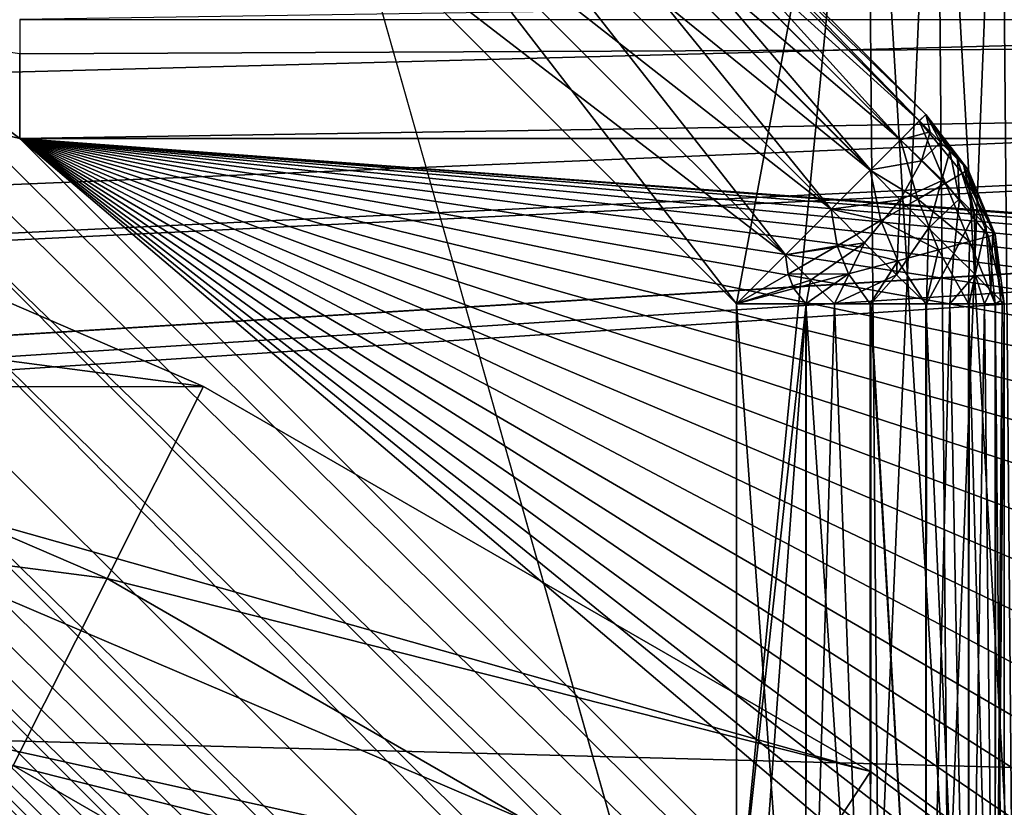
# Model space of a CAD drawing. Header units: metres. Extents: x -206 to 75, y -104 to 104.
# Tile 899 of 1056: x 23.42 to 25.26, y -44.75 to -43.28. Entities that reach past the tile are written whole.
import ezdxf

# ---------------------------------------------------------------- set-up
doc = ezdxf.new("R2010")
doc.units = ezdxf.units.M
doc.layers.add('solid_01_1-CONSUMER_THERM_B_125288', color=7, linetype='CONTINUOUS')

msp = doc.modelspace()

# ---------------------------------------------------------------- linework, layer by layer
at = {"layer": 'solid_01_1-CONSUMER_THERM_B_125288'}
for points in [[(-27.776106, 66.214066), (28.050987, 67.836098), (-27.757145, -66.232315)], [(28.050987, 67.836098), (-27.757065, -66.785934), (-27.757145, -66.232315)], [(28.050987, 67.836098), (27.851068, 67.319839), (-27.757065, -66.785934)], [(27.851068, 67.319839), (27.74942, 66.775635), (-27.757065, -66.785934)], [(27.74942, 66.775635), (-28.058632, -67.846397), (-27.858715, -67.330139)], [(27.74942, 66.775635), (27.749498, 66.222015), (-28.058632, -67.846397)], [(27.74942, 66.775635), (-27.858715, -67.330139), (-27.757065, -66.785934)], [(27.749498, 66.222015), (27.768459, -66.224365), (-28.058632, -67.846397)], [(8.891681, -45.000008, 73), (24.99995, -42.5, 73), (25.021769, -45, 73)], [(8.891681, -45.000008, 73), (13.590925, -42.500008, 73.000198), (24.99995, -42.5, 73)], [(8.891681, -45.000008, 48), (25.021769, -45, 48), (13.738241, -42.500008, 48)], [(13.155293, -45.000008, 57), (24.99995, -42.5, 57), (12.992756, -42.500008, 57)], [(12.992756, -42.500008, 55), (24.99995, -42.5, 55), (12.992758, -45.000008, 55)], [(12.992756, -42.500008, 64), (24.99995, -42.5, 64), (12.992758, -44.975235, 64)], [(24.99995, -42.5, 55), (25.021769, -45, 55), (12.992758, -45.000008, 55)], [(24.99995, -42.5, 64), (13.073026, -44.993774, 64), (12.992758, -44.975235, 64)], [(24.99995, -42.5, 64), (13.155271, -45.000004, 64), (13.073026, -44.993774, 64)], [(24.99995, -42.5, 64), (19.08852, -45.000004, 64), (13.155271, -45.000004, 64)], [(13.155293, -45.000008, 57), (25.021769, -45, 57), (24.99995, -42.5, 57)], [(25.021769, -45, 48), (24.99995, -42.5, 48), (13.738241, -42.500008, 48)], [(24.99995, -42.5, 64), (25.021769, -45, 64), (19.08852, -45.000004, 64)], [(24.756222, -43.808712, 66), (24.99995, -42.5, 66), (24.049013, -43.101707, 66)], [(24.756222, -43.808712, 66), (24.756392, -45, 66), (24.99995, -42.5, 66)], [(24.756392, -45, 66), (25.021769, -45, 66), (24.99995, -42.5, 66)], [(25.151201, -45.001129, 48.01704), (24.99995, -42.5, 48), (25.021769, -45, 48)], [(25.151201, -45.001129, 48.01704), (25.129499, -42.5, 48.017078), (24.99995, -42.5, 48)], [(25.129499, -42.5, 72.982918), (25.021769, -45, 73), (24.99995, -42.5, 73)], [(25.151201, -45.001129, 57.01704), (24.99995, -42.5, 57), (25.021769, -45, 57)], [(25.151201, -45.001129, 57.01704), (25.129499, -42.5, 57.017078), (24.99995, -42.5, 57)], [(25.129499, -42.5, 54.982922), (25.021769, -45, 55), (24.99995, -42.5, 55)], [(25.129499, -42.5, 63.982922), (25.021769, -45, 64), (24.99995, -42.5, 64)], [(25.151201, -45.001129, 66.017036), (25.129499, -42.5, 66.017082), (24.99995, -42.5, 66)], [(25.151201, -45.001129, 66.017036), (24.99995, -42.5, 66), (25.021769, -45, 66)], [(25.151199, -45.001129, 72.982964), (25.021769, -45, 73), (25.129499, -42.5, 72.982918)], [(25.151199, -45.001129, 54.98296), (25.021769, -45, 55), (25.129499, -42.5, 54.982922)], [(25.151199, -45.001129, 63.98296), (25.021769, -45, 64), (25.129499, -42.5, 63.982922)], [(25.151199, -45.001129, 72.982964), (25.129499, -42.5, 72.982918), (25.249935, -42.5, 72.933022)], [(25.271814, -45.002182, 66.066994), (25.249935, -42.5, 66.066978), (25.129499, -42.5, 66.017082)], [(25.271814, -45.002182, 66.066994), (25.129499, -42.5, 66.017082), (25.151201, -45.001129, 66.017036)], [(25.151199, -45.001129, 63.98296), (25.129499, -42.5, 63.982922), (25.249935, -42.5, 63.933022)], [(25.271814, -45.002182, 57.066998), (25.249935, -42.5, 57.066978), (25.129499, -42.5, 57.017078)], [(25.271814, -45.002182, 57.066998), (25.129499, -42.5, 57.017078), (25.151201, -45.001129, 57.01704)], [(25.151199, -45.001129, 54.98296), (25.129499, -42.5, 54.982922), (25.249935, -42.5, 54.933022)], [(25.271814, -45.002182, 48.066998), (25.249935, -42.5, 48.066978), (25.129499, -42.5, 48.017078)], [(25.271814, -45.002182, 48.066998), (25.129499, -42.5, 48.017078), (25.151201, -45.001129, 48.01704)], [(25.151199, -45.001129, 72.982964), (25.249935, -42.5, 72.933022), (25.271814, -45.002182, 72.933006)], [(25.151199, -45.001129, 63.98296), (25.249935, -42.5, 63.933022), (25.271814, -45.002182, 63.933002)], [(25.151199, -45.001129, 54.98296), (25.249935, -42.5, 54.933022), (25.271814, -45.002182, 54.933002)], [(25.271814, -45.002182, 72.933006), (25.249935, -42.5, 72.933022), (25.353525, -42.5, 72.853554)], [(25.271814, -45.002182, 66.066994), (25.353525, -42.5, 66.146446), (25.249935, -42.5, 66.066978)], [(25.271814, -45.002182, 63.933002), (25.249935, -42.5, 63.933022), (25.353525, -42.5, 63.853554)], [(25.271814, -45.002182, 57.066998), (25.353525, -42.5, 57.146446), (25.249935, -42.5, 57.066978)], [(25.271814, -45.002182, 54.933002), (25.249935, -42.5, 54.933022), (25.353525, -42.5, 54.853554)], [(25.271814, -45.002182, 48.066998), (25.353525, -42.5, 48.146446), (25.249935, -42.5, 48.066978)], [(25.097775, -43.46706, 66.371094), (24.390471, -42.760151, 66.37059), (24.402515, -42.7481, 66.5)], [(24.390566, -42.760056, 72.5289), (25.109724, -43.455109, 72.400002), (24.402515, -42.7481, 72.400002)], [(25.109724, -43.455109, 66.5), (24.402515, -42.7481, 66.5), (24.402515, -42.7481, 72.400002)], [(25.097775, -43.46706, 66.371094), (24.402515, -42.7481, 66.5), (25.109724, -43.455109, 66.5)], [(25.109724, -43.455109, 66.5), (24.402515, -42.7481, 72.400002), (25.109724, -43.455109, 72.400002)], [(25.062502, -43.502342, 66.250343), (24.355156, -42.795475, 66.25), (24.390471, -42.760151, 66.37059)], [(24.390566, -42.760056, 72.5289), (24.355293, -42.795338, 72.649658), (25.097679, -43.467155, 72.529411)], [(25.097775, -43.46706, 66.371094), (25.062502, -43.502342, 66.250343), (24.390471, -42.760151, 66.37059)], [(24.390566, -42.760056, 72.5289), (25.097679, -43.467155, 72.529411), (25.109724, -43.455109, 72.400002)], [(25.006315, -43.558544, 66.146629), (24.298977, -42.851669, 66.146446), (24.355156, -42.795475, 66.25)], [(24.355293, -42.795338, 72.649658), (24.299109, -42.85154, 72.753365), (25.062363, -43.50248, 72.650002)], [(25.062502, -43.502342, 66.250343), (25.006315, -43.558544, 66.146629), (24.355156, -42.795475, 66.25)], [(24.355293, -42.795338, 72.649658), (25.062363, -43.50248, 72.650002), (25.097679, -43.467155, 72.529411)], [(24.933052, -43.631828, 66.067055), (24.225765, -42.924904, 66.066986), (24.298977, -42.851669, 66.146446)], [(24.299109, -42.85154, 72.753365), (24.225845, -42.924824, 72.832947), (25.006186, -43.558674, 72.753555)], [(25.006315, -43.558544, 66.146629), (24.933052, -43.631828, 66.067055), (24.298977, -42.851669, 66.146446)], [(24.299109, -42.85154, 72.753365), (25.006186, -43.558674, 72.753555), (25.062363, -43.50248, 72.650002)], [(24.225845, -42.924824, 72.832947), (24.140507, -43.010185, 72.882965), (24.932972, -43.631908, 72.833015)], [(24.847713, -43.717194, 66.017036), (24.140507, -43.010185, 66.017036), (24.225765, -42.924904, 66.066986)], [(24.933052, -43.631828, 66.067055), (24.847713, -43.717194, 66.017036), (24.225765, -42.924904, 66.066986)], [(24.225845, -42.924824, 72.832947), (24.932972, -43.631908, 72.833015), (25.006186, -43.558674, 72.753555)], [(37.499969, -44.999996, 75), (37.499969, -42.999996, 75), (-37.500031, -43.000031, 75)], [(-37.500031, -45.000031, 46), (37.499969, -42.999996, 46), (-0.000026, -44.55809, 46)], [(-37.500031, -43.000031, 46), (37.499969, -42.999996, 46), (-37.500031, -45.000031, 46)], [(37.499969, -44.999996, 75), (-37.500031, -43.000031, 75), (-0.000032, -44.55809, 75)], [(37.499969, -42.999996, 46), (2.700116, -44.669907, 46), (-0.000026, -44.55809, 46)], [(37.499969, -42.999996, 46), (2.966571, -44.689354, 46), (2.700116, -44.669907, 46)], [(37.499969, -42.999996, 46), (5.937113, -44.940308, 46), (2.966571, -44.689354, 46)], [(37.499969, -42.999996, 46), (6.608061, -44.985508, 46), (5.937113, -44.940308, 46)], [(37.499969, -42.999996, 46), (7.215406, -45.000008, 46), (6.608061, -44.985508, 46)], [(37.499969, -42.999996, 46), (37.499969, -44.999996, 46), (7.215406, -45.000008, 46)], [(24.140507, -43.010185, 66.017036), (24.756222, -43.808712, 66), (24.049013, -43.101707, 66)], [(24.140507, -43.010185, 72.882965), (24.049013, -43.101707, 72.900002), (24.847713, -43.717194, 72.882965)], [(24.847713, -43.717194, 66.017036), (24.756222, -43.808712, 66), (24.140507, -43.010185, 66.017036)], [(24.140507, -43.010185, 72.882965), (24.847713, -43.717194, 72.882965), (24.932972, -43.631908, 72.833015)], [(37.499969, -43.066921, 13.598642), (23.418137, -43.277626, 13.525039), (37.499969, -43.278568, 13.524823)], [(24.756477, -45.601604, 72.900002), (24.049013, -43.101707, 72.900002), (-24.036774, -43.108589, 72.900002)], [(24.756477, -45.601604, 72.900002), (24.756222, -43.808712, 72.900002), (24.049013, -43.101707, 72.900002)], [(24.847713, -43.717194, 72.882965), (24.049013, -43.101707, 72.900002), (24.756222, -43.808712, 72.900002)], [(24.756477, -45.601604, 72.900002), (-24.036774, -43.108589, 72.900002), (-24.743778, -43.815796, 72.900002)], [(37.499969, -43.278568, 13.524823), (23.418137, -43.277626, 13.525039), (23.418137, -43.341686, 13.512611)], [(37.499969, -43.278568, 13.524823), (23.418137, -43.341686, 13.512611), (23.418139, -43.5, 13.5)], [(37.499969, -43.278568, 13.524823), (23.418139, -43.5, 13.5), (37.499969, -43.499996, 13.5)], [(23.157864, -43.3046, 13.520196), (23.329248, -43.47876, 13.498856), (23.418139, -43.5, 13.5)], [(23.418137, -43.341686, 13.512611), (23.157864, -43.3046, 13.520196), (23.418139, -43.5, 13.5)], [(22.30365, -43.770344, 3.467618), (23.761173, -43.962513, 3.5), (22.456099, -43.399021, 3.5)], [(22.46839, -43.964466, 3.5), (22.456099, -43.399021, 3.5), (23.761173, -43.962513, 3.5)], [(25.097679, -43.467155, 72.529411), (25.189133, -43.558537, 72.400002), (25.109724, -43.455109, 72.400002)], [(25.097775, -43.46706, 66.371094), (25.109724, -43.455109, 66.5), (25.118059, -43.487339, 66.374329)], [(25.189133, -43.558537, 72.400002), (25.109724, -43.455109, 66.5), (25.109724, -43.455109, 72.400002)], [(25.188936, -43.558197, 66.5), (25.109724, -43.455109, 66.5), (25.189133, -43.558537, 72.400002)], [(25.186649, -43.555912, 66.471313), (25.109724, -43.455109, 66.5), (25.188936, -43.558197, 66.5)], [(25.179909, -43.549171, 66.444069), (25.109724, -43.455109, 66.5), (25.186649, -43.555912, 66.471313)], [(25.169046, -43.538315, 66.419632), (25.109724, -43.455109, 66.5), (25.179909, -43.549171, 66.444069)], [(25.154612, -43.523884, 66.399216), (25.109724, -43.455109, 66.5), (25.169046, -43.538315, 66.419632)], [(25.137327, -43.506603, 66.383865), (25.109724, -43.455109, 66.5), (25.154612, -43.523884, 66.399216)], [(25.118059, -43.487339, 66.374329), (25.109724, -43.455109, 66.5), (25.137327, -43.506603, 66.383865)], [(23.107582, -43.483372, 13.478164), (32.453674, -52.53553, 13.5), (23.226749, -43.472279, 13.49328)], [(23.226749, -43.472279, 13.49328), (32.453674, -52.53553, 13.5), (23.329248, -43.47876, 13.498856)], [(25.097679, -43.467155, 72.529411), (25.062363, -43.50248, 72.650002), (25.146261, -43.583309, 72.616943)], [(25.097775, -43.46706, 66.371094), (25.118059, -43.487339, 66.374329), (25.062502, -43.502342, 66.250343)], [(25.097679, -43.467155, 72.529411), (25.178278, -43.564808, 72.511261), (25.189133, -43.558537, 72.400002)], [(25.097679, -43.467155, 72.529411), (25.146261, -43.583309, 72.616943), (25.178278, -43.564808, 72.511261)], [(32.296329, -52.692879, 13.474928), (23.107582, -43.483372, 13.478164), (22.974047, -43.512611, 13.446421)], [(32.296329, -52.692879, 13.474928), (32.453674, -52.53553, 13.5), (23.107582, -43.483372, 13.478164)], [(23.329248, -43.47876, 13.498856), (32.453674, -52.53553, 13.5), (23.418139, -43.5, 13.5)], [(25.118059, -43.487339, 66.374329), (25.101791, -43.541618, 66.256599), (25.062502, -43.502342, 66.250343)], [(25.118059, -43.487339, 66.374329), (25.137327, -43.506603, 66.383865), (25.101791, -43.541618, 66.256599)], [(36.398872, -44.467232, 13.5), (37.499969, -43.499996, 13.5), (23.418139, -43.5, 13.5)], [(31.727806, -50.55677, 13.5), (23.418139, -43.5, 13.5), (32.453674, -52.53553, 13.5)], [(36.002316, -44.449993, 13.5), (36.398872, -44.467232, 13.5), (23.418139, -43.5, 13.5)], [(35.605762, -44.467384, 13.5), (36.002316, -44.449993, 13.5), (23.418139, -43.5, 13.5)], [(35.212231, -44.519272, 13.5), (35.605762, -44.467384, 13.5), (23.418139, -43.5, 13.5)], [(34.824711, -44.605263, 13.5), (35.212231, -44.519272, 13.5), (23.418139, -43.5, 13.5)], [(34.446159, -44.724701, 13.5), (34.824711, -44.605263, 13.5), (23.418139, -43.5, 13.5)], [(34.079449, -44.876682, 13.5), (34.446159, -44.724701, 13.5), (23.418139, -43.5, 13.5)], [(33.727383, -45.060051, 13.5), (34.079449, -44.876682, 13.5), (23.418139, -43.5, 13.5)], [(33.392635, -45.273407, 13.5), (33.727383, -45.060051, 13.5), (23.418139, -43.5, 13.5)], [(33.077755, -45.515129, 13.5), (33.392635, -45.273407, 13.5), (23.418139, -43.5, 13.5)], [(32.785141, -45.783379, 13.5), (33.077755, -45.515129, 13.5), (23.418139, -43.5, 13.5)], [(32.517025, -46.076111, 13.5), (32.785141, -45.783379, 13.5), (23.418139, -43.5, 13.5)], [(32.27544, -46.391098, 13.5), (32.517025, -46.076111, 13.5), (23.418139, -43.5, 13.5)], [(32.062233, -46.725941, 13.5), (32.27544, -46.391098, 13.5), (23.418139, -43.5, 13.5)], [(31.879023, -47.078091, 13.5), (32.062233, -46.725941, 13.5), (23.418139, -43.5, 13.5)], [(31.727207, -47.444866, 13.5), (31.879023, -47.078091, 13.5), (23.418139, -43.5, 13.5)], [(31.607933, -47.823483, 13.5), (31.727207, -47.444866, 13.5), (23.418139, -43.5, 13.5)], [(31.522121, -48.211006, 13.5), (31.607933, -47.823483, 13.5), (23.418139, -43.5, 13.5)], [(31.470406, -48.60461, 13.5), (31.522121, -48.211006, 13.5), (23.418139, -43.5, 13.5)], [(31.453192, -49.000645, 13.5), (31.470406, -48.60461, 13.5), (23.418139, -43.5, 13.5)], [(31.47056, -49.39716, 13.5), (31.453192, -49.000645, 13.5), (23.418139, -43.5, 13.5)], [(31.522421, -49.79068, 13.5), (31.47056, -49.39716, 13.5), (23.418139, -43.5, 13.5)], [(31.608389, -50.178215, 13.5), (31.522421, -49.79068, 13.5), (23.418139, -43.5, 13.5)], [(31.727806, -50.55677, 13.5), (31.608389, -50.178215, 13.5), (23.418139, -43.5, 13.5)], [(25.062363, -43.50248, 72.650002), (25.006186, -43.558674, 72.753555), (25.094685, -43.613117, 72.711746)], [(25.062502, -43.502342, 66.250343), (25.101791, -43.541618, 66.256599), (25.006315, -43.558544, 66.146629)], [(25.062363, -43.50248, 72.650002), (25.094685, -43.613117, 72.711746), (25.146261, -43.583309, 72.616943)], [(25.137327, -43.506603, 66.383865), (25.139109, -43.578926, 66.275063), (25.101791, -43.541618, 66.256599)], [(25.137327, -43.506603, 66.383865), (25.154612, -43.523884, 66.399216), (25.139109, -43.578926, 66.275063)], [(32.146732, -52.842476, 13.400871), (22.974047, -43.512611, 13.446421), (22.835835, -43.555302, 13.392598)], [(32.146732, -52.842476, 13.400871), (32.296329, -52.692879, 13.474928), (22.974047, -43.512611, 13.446421)], [(25.154612, -43.523884, 66.399216), (25.172586, -43.612396, 66.30481), (25.139109, -43.578926, 66.275063)], [(25.154612, -43.523884, 66.399216), (25.169046, -43.538315, 66.419632), (25.172586, -43.612396, 66.30481)], [(25.101791, -43.541618, 66.256599), (25.061926, -43.614136, 66.155495), (25.006315, -43.558544, 66.146629)], [(25.101791, -43.541618, 66.256599), (25.139109, -43.578926, 66.275063), (25.061926, -43.614136, 66.155495)], [(25.169046, -43.538315, 66.419632), (25.200544, -43.640343, 66.344337), (25.172586, -43.612396, 66.30481)], [(25.169046, -43.538315, 66.419632), (25.179909, -43.549171, 66.444069), (25.200544, -43.640343, 66.344337)], [(32.146732, -52.842476, 13.400871), (22.835835, -43.555302, 13.392598), (22.706182, -43.602993, 13.31727)], [(25.006186, -43.558674, 72.753555), (24.932972, -43.631908, 72.833015), (25.026136, -43.652729, 72.790916)], [(25.006315, -43.558544, 66.146629), (25.061926, -43.614136, 66.155495), (24.933052, -43.631828, 66.067055)], [(25.006186, -43.558674, 72.753555), (25.026136, -43.652729, 72.790916), (25.094685, -43.613117, 72.711746)], [(25.178278, -43.564808, 72.511261), (25.146261, -43.583309, 72.616943), (25.227057, -43.68248, 72.511261)], [(25.178278, -43.564808, 72.511261), (25.239166, -43.679234, 72.400002), (25.189133, -43.558537, 72.400002)], [(25.178278, -43.564808, 72.511261), (25.227057, -43.68248, 72.511261), (25.239166, -43.679234, 72.400002)], [(25.179909, -43.549171, 66.444069), (25.221579, -43.661373, 66.391678), (25.200544, -43.640343, 66.344337)], [(25.179909, -43.549171, 66.444069), (25.186649, -43.555912, 66.471313), (25.221579, -43.661373, 66.391678)], [(25.186649, -43.555912, 66.471313), (25.188936, -43.558197, 66.5), (25.234636, -43.674427, 66.444443)], [(25.186649, -43.555912, 66.471313), (25.234636, -43.674427, 66.444443), (25.221579, -43.661373, 66.391678)], [(25.239063, -43.678852, 66.5), (25.188936, -43.558197, 66.5), (25.189133, -43.558537, 72.400002)], [(25.234636, -43.674427, 66.444443), (25.188936, -43.558197, 66.5), (25.239063, -43.678852, 66.5)], [(25.239063, -43.678852, 66.5), (25.189133, -43.558537, 72.400002), (25.239166, -43.679234, 72.400002)], [(25.139109, -43.578926, 66.275063), (25.114746, -43.666943, 66.181625), (25.061926, -43.614136, 66.155495)], [(25.146261, -43.583309, 72.616943), (25.094685, -43.613117, 72.711746), (25.191339, -43.692055, 72.616943)], [(25.139109, -43.578926, 66.275063), (25.172586, -43.612396, 66.30481), (25.114746, -43.666943, 66.181625)], [(25.146261, -43.583309, 72.616943), (25.191339, -43.692055, 72.616943), (25.227057, -43.68248, 72.511261)], [(32.012554, -52.976654, 13.281551), (22.706182, -43.602993, 13.31727), (22.647766, -43.626545, 13.273157)], [(32.012554, -52.976654, 13.281551), (32.146732, -52.842476, 13.400871), (22.706182, -43.602993, 13.31727)], [(25.061926, -43.614136, 66.155495), (24.99552, -43.694279, 66.076157), (24.933052, -43.631828, 66.067055)], [(25.061926, -43.614136, 66.155495), (25.055359, -43.754101, 66.103096), (24.99552, -43.694279, 66.076157)], [(25.094685, -43.613117, 72.711746), (25.026136, -43.652729, 72.790916), (25.133802, -43.707481, 72.711746)], [(25.061926, -43.614136, 66.155495), (25.114746, -43.666943, 66.181625), (25.055359, -43.754101, 66.103096)], [(25.094685, -43.613117, 72.711746), (25.133802, -43.707481, 72.711746), (25.191339, -43.692055, 72.616943)], [(25.172586, -43.612396, 66.30481), (25.162128, -43.714314, 66.223724), (25.114746, -43.666943, 66.181625)], [(25.172586, -43.612396, 66.30481), (25.200544, -43.640343, 66.344337), (25.162128, -43.714314, 66.223724)], [(32.012554, -52.976654, 13.281551), (22.647766, -43.626545, 13.273157), (22.594656, -43.649319, 13.225832)], [(24.933052, -43.631828, 66.067055), (24.99552, -43.694279, 66.076157), (24.847713, -43.717194, 66.017036)], [(24.932972, -43.631908, 72.833015), (24.847713, -43.717194, 72.882965), (24.944054, -43.700165, 72.850487)], [(24.932972, -43.631908, 72.833015), (24.944054, -43.700165, 72.850487), (25.026136, -43.652729, 72.790916)], [(32.012554, -52.976654, 13.281551), (22.594656, -43.649319, 13.225832), (22.547987, -43.670979, 13.176776)], [(25.026136, -43.652729, 72.790916), (24.944054, -43.700165, 72.850487), (25.057331, -43.727982, 72.790916)], [(25.026136, -43.652729, 72.790916), (25.057331, -43.727982, 72.790916), (25.133802, -43.707481, 72.711746)], [(25.200544, -43.640343, 66.344337), (25.2017, -43.753872, 66.279678), (25.162128, -43.714314, 66.223724)], [(25.200544, -43.640343, 66.344337), (25.221579, -43.661373, 66.391678), (25.2017, -43.753872, 66.279678)], [(32.012554, -52.976654, 13.281551), (22.547987, -43.670979, 13.176776), (22.508125, -43.691452, 13.127207)], [(25.114746, -43.666943, 66.181625), (25.111197, -43.808659, 66.147873), (25.055359, -43.754101, 66.103096)], [(25.114746, -43.666943, 66.181625), (25.162128, -43.714314, 66.223724), (25.111197, -43.808659, 66.147873)], [(25.221579, -43.661373, 66.391678), (25.231472, -43.783638, 66.34668), (25.2017, -43.753872, 66.279678)], [(25.221579, -43.661373, 66.391678), (25.234636, -43.674427, 66.444443), (25.231472, -43.783638, 66.34668)], [(25.234636, -43.674427, 66.444443), (25.249956, -43.802113, 66.421371), (25.231472, -43.783638, 66.34668)], [(25.234636, -43.674427, 66.444443), (25.239063, -43.678852, 66.5), (25.249956, -43.802113, 66.421371)], [(31.900541, -53.088665, 13.122963), (22.508125, -43.691452, 13.127207), (22.475172, -43.710857, 13.07823)], [(31.900541, -53.088665, 13.122963), (32.012554, -52.976654, 13.281551), (22.508125, -43.691452, 13.127207)], [(24.99552, -43.694279, 66.076157), (24.894541, -43.764004, 66.021599), (24.847713, -43.717194, 66.017036)], [(24.99552, -43.694279, 66.076157), (24.939463, -43.808685, 66.03479), (24.894541, -43.764004, 66.021599)], [(24.99552, -43.694279, 66.076157), (25.055359, -43.754101, 66.103096), (24.939463, -43.808685, 66.03479)], [(25.191339, -43.692055, 72.616943), (25.133802, -43.707481, 72.711746), (25.189234, -43.808651, 72.650002)], [(25.191339, -43.692055, 72.616943), (25.189234, -43.808651, 72.650002), (25.239183, -43.808643, 72.529411)], [(25.227057, -43.68248, 72.511261), (25.191339, -43.692055, 72.616943), (25.239183, -43.808643, 72.529411)], [(25.227057, -43.68248, 72.511261), (25.256222, -43.80864, 72.400002), (25.239166, -43.679234, 72.400002)], [(25.227057, -43.68248, 72.511261), (25.239183, -43.808643, 72.529411), (25.256222, -43.80864, 72.400002)], [(25.256222, -43.80864, 66.5), (25.239063, -43.678852, 66.5), (25.239166, -43.679234, 72.400002)], [(25.249956, -43.802113, 66.421371), (25.239063, -43.678852, 66.5), (25.256222, -43.80864, 66.5)], [(25.256222, -43.80864, 66.5), (25.239166, -43.679234, 72.400002), (25.256222, -43.80864, 72.400002)], [(31.900541, -53.088665, 13.122963), (22.475172, -43.710857, 13.07823), (22.449001, -43.729324, 13.030894)], [(24.847713, -43.717194, 72.882965), (24.852552, -43.75304, 72.887466), (24.944054, -43.700165, 72.850487)], [(24.944054, -43.700165, 72.850487), (24.852552, -43.75304, 72.887466), (24.965763, -43.752533, 72.850487)], [(24.944054, -43.700165, 72.850487), (24.965763, -43.752533, 72.850487), (25.057331, -43.727982, 72.790916)], [(25.133802, -43.707481, 72.711746), (25.057331, -43.727982, 72.790916), (25.109774, -43.808662, 72.753555)], [(25.133802, -43.707481, 72.711746), (25.109774, -43.808662, 72.753555), (25.189234, -43.808651, 72.650002)], [(31.900541, -53.088665, 13.122963), (22.449001, -43.729324, 13.030894), (22.428944, -43.747204, 12.985453)], [(24.847713, -43.717194, 66.017036), (24.894541, -43.764004, 66.021599), (24.756222, -43.808712, 66)], [(24.847713, -43.717194, 72.882965), (24.756222, -43.808712, 72.900002), (24.852552, -43.75304, 72.887466)], [(25.057331, -43.727982, 72.790916), (24.965763, -43.752533, 72.850487), (25.006222, -43.808674, 72.833015)], [(25.057331, -43.727982, 72.790916), (25.006222, -43.808674, 72.833015), (25.109774, -43.808662, 72.753555)], [(25.162128, -43.714314, 66.223724), (25.154531, -43.808655, 66.197762), (25.111197, -43.808659, 66.147873)], [(25.162128, -43.714314, 66.223724), (25.2017, -43.753872, 66.279678), (25.154531, -43.808655, 66.197762)], [(31.900541, -53.088665, 13.122963), (22.428944, -43.747204, 12.985453), (22.414434, -43.764755, 12.942164)], [(31.81632, -53.172886, 12.933075), (22.414434, -43.764755, 12.942164), (22.404615, -43.78257, 12.900092)], [(31.81632, -53.172886, 12.933075), (31.900541, -53.088665, 13.122963), (22.414434, -43.764755, 12.942164)], [(24.852552, -43.75304, 72.887466), (24.756222, -43.808712, 72.900002), (24.863686, -43.7799, 72.887466)], [(24.894541, -43.764004, 66.021599), (24.886253, -43.808693, 66.017204), (24.756222, -43.808712, 66)], [(24.852552, -43.75304, 72.887466), (24.863686, -43.7799, 72.887466), (24.965763, -43.752533, 72.850487)], [(24.965763, -43.752533, 72.850487), (24.863686, -43.7799, 72.887466), (24.88563, -43.808693, 72.882965)], [(24.965763, -43.752533, 72.850487), (24.88563, -43.808693, 72.882965), (25.006222, -43.808674, 72.833015)], [(24.894541, -43.764004, 66.021599), (24.939463, -43.808685, 66.03479), (24.886253, -43.808693, 66.017204)], [(25.055359, -43.754101, 66.103096), (25.007198, -43.808674, 66.067551), (24.939463, -43.808685, 66.03479)], [(25.055359, -43.754101, 66.103096), (25.111197, -43.808659, 66.147873), (25.007198, -43.808674, 66.067551)], [(25.2017, -43.753872, 66.279678), (25.190807, -43.808647, 66.252747), (25.154531, -43.808655, 66.197762)], [(25.2017, -43.753872, 66.279678), (25.219326, -43.808643, 66.311501), (25.190807, -43.808647, 66.252747)], [(25.2017, -43.753872, 66.279678), (25.231472, -43.783638, 66.34668), (25.219326, -43.808643, 66.311501)], [(22.30365, -43.770344, 3.467618), (22.170164, -44.13752, 3.371311), (23.581259, -44.320972, 3.467618)], [(22.30365, -43.770344, 3.467618), (23.581259, -44.320972, 3.467618), (23.761173, -43.962513, 3.5)], [(31.81632, -53.172886, 12.933075), (22.404615, -43.78257, 12.900092), (22.399183, -43.800758, 12.859416)], [(24.863686, -43.7799, 72.887466), (24.756222, -43.808712, 72.900002), (24.88563, -43.808693, 72.882965)], [(25.231472, -43.783638, 66.34668), (25.239777, -43.808643, 66.372826), (25.219326, -43.808643, 66.311501)], [(25.231472, -43.783638, 66.34668), (25.249956, -43.802113, 66.421371), (25.239777, -43.808643, 66.372826)], [(31.81632, -53.172886, 12.933075), (22.399183, -43.800758, 12.859416), (22.399979, -43.838081, 12.783387)], [(25.249956, -43.802113, 66.421371), (25.252087, -43.80864, 66.435837), (25.239777, -43.808643, 66.372826)], [(25.249956, -43.802113, 66.421371), (25.256222, -43.80864, 66.5), (25.252087, -43.80864, 66.435837)], [(-24.743523, -45.608692, 72.900002), (24.756477, -45.601604, 72.900002), (-24.743778, -43.815796, 72.900002)], [(24.886253, -43.808693, 66.017204), (24.756392, -45, 66), (24.756222, -43.808712, 66)], [(24.886019, -45.601585, 72.882919), (24.88563, -43.808693, 72.882965), (24.756222, -43.808712, 72.900002)], [(24.886019, -45.601585, 72.882919), (24.756222, -43.808712, 72.900002), (24.756477, -45.601604, 72.900002)], [(24.886253, -43.808693, 66.017204), (24.756477, -45.601604, 66), (24.756392, -45, 66)], [(24.886253, -43.808693, 66.017204), (24.886019, -45.601585, 66.017082), (24.756477, -45.601604, 66)], [(25.006449, -45.60157, 72.833023), (25.006222, -43.808674, 72.833015), (24.88563, -43.808693, 72.882965)], [(24.886019, -45.601585, 72.882919), (25.006449, -45.60157, 72.833023), (24.88563, -43.808693, 72.882965)], [(24.939463, -43.808685, 66.03479), (25.006449, -45.60157, 66.066978), (24.886019, -45.601585, 66.017082)], [(24.886253, -43.808693, 66.017204), (24.939463, -43.808685, 66.03479), (24.886019, -45.601585, 66.017082)], [(24.939463, -43.808685, 66.03479), (25.007198, -43.808674, 66.067551), (25.006449, -45.60157, 66.066978)], [(25.110035, -45.601555, 72.753555), (25.109774, -43.808662, 72.753555), (25.006222, -43.808674, 72.833015)], [(25.006449, -45.60157, 72.833023), (25.110035, -45.601555, 72.753555), (25.006222, -43.808674, 72.833015)], [(25.007198, -43.808674, 66.067551), (25.110035, -45.601555, 66.146446), (25.006449, -45.60157, 66.066978)], [(25.007198, -43.808674, 66.067551), (25.111197, -43.808659, 66.147873), (25.110035, -45.601555, 66.146446)], [(25.189503, -45.601543, 72.649971), (25.189234, -43.808651, 72.650002), (25.109774, -43.808662, 72.753555)], [(25.110035, -45.601555, 72.753555), (25.189503, -45.601543, 72.649971), (25.109774, -43.808662, 72.753555)], [(25.154531, -43.808655, 66.197762), (25.189503, -45.601543, 66.250031), (25.110035, -45.601555, 66.146446)], [(25.111197, -43.808659, 66.147873), (25.154531, -43.808655, 66.197762), (25.110035, -45.601555, 66.146446)], [(25.154531, -43.808655, 66.197762), (25.190807, -43.808647, 66.252747), (25.189503, -45.601543, 66.250031)], [(25.239399, -45.601536, 72.529541), (25.239183, -43.808643, 72.529411), (25.189234, -43.808651, 72.650002)], [(25.189503, -45.601543, 72.649971), (25.239399, -45.601536, 72.529541), (25.189234, -43.808651, 72.650002)], [(25.219326, -43.808643, 66.311501), (25.239399, -45.601536, 66.370461), (25.189503, -45.601543, 66.250031)], [(25.190807, -43.808647, 66.252747), (25.219326, -43.808643, 66.311501), (25.189503, -45.601543, 66.250031)], [(25.219326, -43.808643, 66.311501), (25.239777, -43.808643, 66.372826), (25.239399, -45.601536, 66.370461)], [(25.239183, -43.808643, 72.529411), (25.256477, -45.601532, 72.400002), (25.256222, -43.80864, 72.400002)], [(25.239399, -45.601536, 72.529541), (25.256477, -45.601532, 72.400002), (25.239183, -43.808643, 72.529411)], [(25.239399, -45.601536, 66.370461), (25.256222, -43.80864, 66.5), (25.256477, -45.601532, 66.5)], [(25.252087, -43.80864, 66.435837), (25.256222, -43.80864, 66.5), (25.239399, -45.601536, 66.370461)], [(25.239777, -43.808643, 66.372826), (25.252087, -43.80864, 66.435837), (25.239399, -45.601536, 66.370461)], [(25.256477, -45.601532, 66.5), (25.256222, -43.80864, 66.5), (25.256222, -43.80864, 72.400002)], [(25.256477, -45.601532, 72.400002), (25.256477, -45.601532, 66.5), (25.256222, -43.80864, 72.400002)], [(31.764122, -53.225086, 12.721427), (22.399979, -43.838081, 12.783387), (22.411661, -43.873539, 12.718585)], [(31.764122, -53.225086, 12.721427), (31.81632, -53.172886, 12.933075), (22.399979, -43.838081, 12.783387)], [(31.764122, -53.225086, 12.721427), (22.411661, -43.873539, 12.718585), (22.427704, -43.904453, 12.664754)], [(31.764122, -53.225086, 12.721427), (22.427704, -43.904453, 12.664754), (22.443861, -43.930054, 12.618011)], [(31.764122, -53.225086, 12.721427), (22.443861, -43.930054, 12.618011), (22.457357, -43.949409, 12.57539)], [(31.764122, -53.225086, 12.721427), (22.457357, -43.949409, 12.57539), (22.465799, -43.960968, 12.535802)], [(31.764122, -53.225086, 12.721427), (22.465799, -43.960968, 12.535802), (22.46839, -43.964466, 12.5)], [(22.46839, -43.964466, 3.5), (23.761173, -43.962513, 3.5), (25.006575, -44.681213, 3.5)], [(22.46839, -43.964466, 3.5), (25.006575, -44.681213, 3.5), (26.15892, -45.538845, 3.5)], [(31.746569, -53.242638, 3.5), (22.46839, -43.964466, 3.5), (26.15892, -45.538845, 3.5)], [(31.746569, -53.242638, 3.5), (22.46839, -43.964466, 12.5), (22.46839, -43.964466, 3.5)], [(31.764122, -53.225086, 12.721427), (22.46839, -43.964466, 12.5), (31.746569, -53.242638, 12.5)], [(31.746569, -53.242638, 3.5), (31.746569, -53.242638, 12.5), (22.46839, -43.964466, 12.5)], [(23.581259, -44.320972, 3.467618), (25.006575, -44.681213, 3.5), (23.761173, -43.962513, 3.5)], [(22.170164, -44.13752, 3.371311), (23.406012, -44.670147, 3.371311), (23.581259, -44.320972, 3.467618)], [(23.581259, -44.320972, 3.467618), (23.406012, -44.670147, 3.371311), (24.786226, -45.016335, 3.467618)], [(23.581259, -44.320972, 3.467618), (24.786226, -45.016335, 3.467618), (25.006575, -44.681213, 3.5)], [(-0.000032, -44.55809, 75), (2.693324, -44.669418, 75), (37.499969, -44.999996, 75)], [(7.215406, -45.000008, 75), (37.499969, -44.999996, 75), (2.693324, -44.669418, 75)], [(23.406012, -44.670147, 3.371311), (23.239964, -45.000988, 3.213573), (24.571589, -45.342781, 3.371311)], [(23.406012, -44.670147, 3.371311), (24.571589, -45.342781, 3.371311), (24.786226, -45.016335, 3.467618)], [(25.006575, -44.681213, 3.5), (24.786226, -45.016335, 3.467618), (26.15892, -45.538845, 3.5)]]:
    msp.add_3dface(points, dxfattribs=at)

doc.saveas('drawing.dxf')
